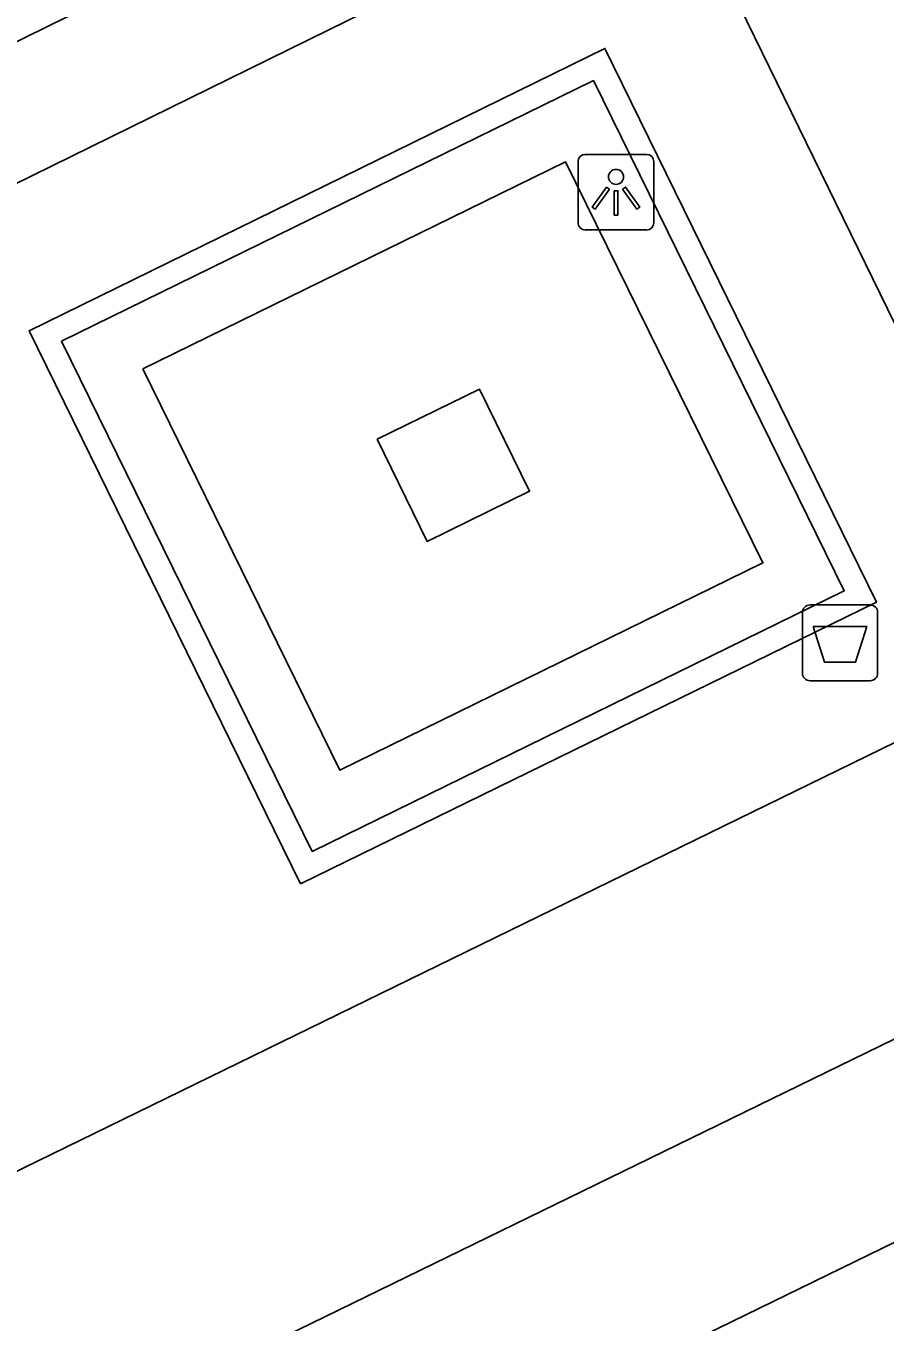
# Model space of a CAD drawing. Extents: x 160457 to 162082, y 388340 to 389736.
# Drawn here: x 161131.49 to 161142.8, y 389085.64 to 389102.71 of the extents above; entities that cross this region are included whole.
import ezdxf

# ---------------------------------------------------------------- set-up
doc = ezdxf.new("R2010")
doc.units = 0
for name, color, linetype in [('IMGEO_Afvalbak', 7, 'Continuous'), ('IMGEO_Groenvoorziening', 7, 'Continuous'), ('IMGEO_Lichtpunt', 7, 'Continuous'), ('IMGEO_Muur', 7, 'Continuous'), ('IMGEO_Rijbaan_lokaal_gesloten', 7, 'Continuous'), ('IMGEO_Voetpad_open', 7, 'Continuous')]:
    doc.layers.add(name, color=color, linetype=linetype)

msp = doc.modelspace()

# ---------------------------------------------------------------- linework, layer by layer
at = {"layer": 'IMGEO_Afvalbak'}
for p, q in [((161141.812, 389095.087), (161142.602, 389095.087)), ((161142.602, 389095.087), (161141.812, 389095.087)), ((161141.712, 389094.187), (161141.712, 389094.987)), ((161141.712, 389094.987), (161141.712, 389094.187)), ((161142.702, 389094.987), (161142.702, 389094.187)), ((161142.702, 389094.187), (161142.702, 389094.987)), ((161142.602, 389094.087), (161141.812, 389094.087)), ((161141.812, 389094.087), (161142.602, 389094.087))]:
    msp.add_line(p, q, dxfattribs=at)
msp.add_lwpolyline([(161141.855, 389094.801), (161142.559, 389094.801), (161142.41, 389094.331), (161142.004, 389094.331), (161141.855, 389094.801)], dxfattribs=at)
for centre, start, end in [((161141.812, 389094.987), 90, 180), ((161141.812, 389094.987), 90, 180), ((161142.602, 389094.987), 0, 90), ((161142.602, 389094.987), 360, 90), ((161141.812, 389094.187), 180, 270), ((161141.812, 389094.187), 180, 270), ((161142.602, 389094.187), 270, 0), ((161142.602, 389094.187), 270, 0)]:
    msp.add_arc(centre, 0.1, start, end, dxfattribs=at)
at = {"layer": 'IMGEO_Groenvoorziening'}
for points in [[(161133.024, 389098.195), (161135.622, 389092.909), (161141.191, 389095.639), (161138.593, 389100.923), (161133.024, 389098.195)], [(161136.111, 389097.269), (161136.772, 389095.922), (161138.118, 389096.583), (161137.457, 389097.93), (161136.111, 389097.269)]]:
    msp.add_lwpolyline(points, dxfattribs=at)
at = {"layer": 'IMGEO_Lichtpunt'}
for p, q in [((161138.758, 389100.927), (161138.758, 389100.12)), ((161138.758, 389100.927), (161138.758, 389100.12)), ((161139.66, 389101.022), (161138.852, 389101.022)), ((161139.66, 389101.022), (161138.852, 389101.022)), ((161139.754, 389100.12), (161139.754, 389100.927)), ((161139.754, 389100.12), (161139.754, 389100.927)), ((161138.852, 389100.026), (161139.66, 389100.026)), ((161138.852, 389100.026), (161139.66, 389100.026))]:
    msp.add_line(p, q, dxfattribs=at)
for points in [[(161139.132, 389100.591), (161139.171, 389100.563), (161138.983, 389100.301), (161138.945, 389100.328), (161139.132, 389100.591)], [(161139.234, 389100.543), (161139.281, 389100.543), (161139.281, 389100.221), (161139.234, 389100.221), (161139.234, 389100.543)], [(161139.344, 389100.563), (161139.382, 389100.59), (161139.569, 389100.328), (161139.53, 389100.3), (161139.344, 389100.563)]]:
    msp.add_lwpolyline(points, dxfattribs=at)
msp.add_circle((161139.257, 389100.725), 0.0994, dxfattribs=at)
for centre, start, end in [((161138.852, 389100.927), 90, 180), ((161138.852, 389100.927), 90, 180), ((161139.66, 389100.927), 0, 90), ((161139.66, 389100.927), 0, 90), ((161138.852, 389100.12), 180, 270), ((161138.852, 389100.12), 180, 270), ((161139.66, 389100.12), 270, 0), ((161139.66, 389100.12), 270, 360)]:
    msp.add_arc(centre, 0.0946, start, end, dxfattribs=at)
at = {"layer": 'IMGEO_Muur'}
for points in [[(161135.103, 389091.411), (161131.528, 389098.698), (161139.111, 389102.417), (161142.686, 389095.122), (161135.103, 389091.411)], [(161131.953, 389098.561), (161135.256, 389091.839), (161142.262, 389095.273), (161138.959, 389101.993), (161131.953, 389098.561)]]:
    msp.add_lwpolyline(points, dxfattribs=at)
at = {"layer": 'IMGEO_Rijbaan_lokaal_gesloten'}
for points in [[(161123.768, 389086.956), (161123.342, 389088.26), (161123.108, 389089.558), (161123.025, 389091.351), (161123.17, 389092.905), (161123.462, 389094.224), (161124.018, 389095.791), (161124.815, 389097.303), (161125.94, 389098.832), (161127.025, 389099.924), (161128.176, 389100.838), (161128.868, 389101.28), (161154.523, 389113.915), (161156.045, 389114.522), (161157.29, 389114.858), (161159.272, 389115.095), (161160.037, 389115.108), (161161.394, 389114.99), (161163.473, 389114.516), (161164.852, 389113.961), (161166.146, 389113.243), (161166.866, 389112.75), (161167.934, 389111.869), (161168.678, 389111.12)], [(161130.584, 389100.261), (161130.783, 389100.357), (161152.336, 389110.958), (161155.245, 389112.376)], [(161128.109, 389086.019), (161128.631, 389086.302), (161129.757, 389086.843), (161147.082, 389095.303), (161158.1, 389100.699)], [(161133.269, 389084.669), (161133.467, 389084.755), (161148.256, 389091.97), (161163.062, 389099.234), (161163.283, 389099.332)]]:
    msp.add_lwpolyline(points, dxfattribs=at)
at = {"layer": 'IMGEO_Voetpad_open'}
for points in [[(161145.766, 389095.723), (161144.689, 389095.188), (161140.397, 389103.973), (161145.863, 389106.745), (161150.156, 389097.905), (161149.257, 389097.458)], [(161130.541, 389081.724), (161131.932, 389081.325), (161146.196, 389088.285)]]:
    msp.add_lwpolyline(points, dxfattribs=at)

doc.saveas('drawing.dxf')
